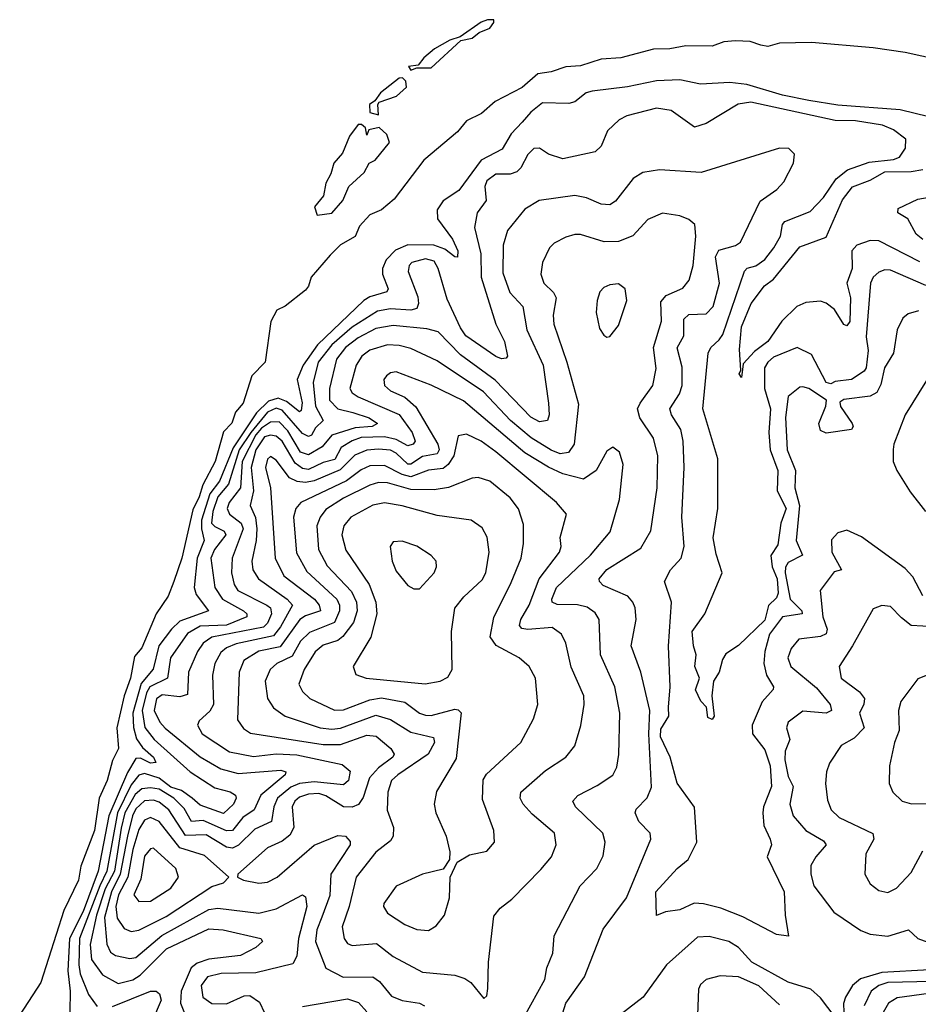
# Model space of a CAD drawing. Extents: x 1443846 to 1577407, y 839182 to 927291.
# Tile 427 of 535: x 1514408 to 1517480, y 918811 to 922175. Entities that reach past the tile are written whole.
import ezdxf

# ---------------------------------------------------------------- set-up
doc = ezdxf.new("R2010")
doc.units = 0

msp = doc.modelspace()

# ---------------------------------------------------------------- linework, layer by layer
at = {"layer": '0CON20XD'}
for points in [[(1515745, 922002.5), (1515765, 922010), (1515815, 922010), (1515916.2, 922103.8), (1515955, 922112), (1515978.6, 922131.4), (1516015, 922145.8), (1516029.2, 922165), (1516028.8, 922175), (1516006.7, 922175), (1515985, 922166.2), (1515913.5, 922116.5), (1515878, 922105), (1515825.6, 922075), (1515789.4, 922045), (1515770, 922020), (1515736.7, 922015), (1515745, 922002.5)], [(1517595, 922028), (1517435, 922063.1), (1517325, 922079.3), (1517115, 922097.5), (1517005, 922094.4), (1516965, 922083.1), (1516941.7, 922088.3), (1516905, 922100), (1516855, 922102.9), (1516815, 922098.8), (1516775, 922084.4), (1516685, 922085.5), (1516630, 922075), (1516575, 922074.5), (1516462.5, 922045), (1516395, 922040.5), (1516325, 922017.8), (1516275, 922014.4), (1516225, 921997.1), (1516179.5, 921990.5), (1516125, 921943.3), (1516033.8, 921895), (1515986.7, 921855), (1515935, 921829.2), (1515905, 921792), (1515789.2, 921695), (1515688.3, 921561.7), (1515644.4, 921525.6), (1515605, 921508), (1515570, 921470), (1515555, 921433.8), (1515505, 921406.2), (1515469.7, 921370.3), (1515403.8, 921295), (1515395.6, 921265), (1515385, 921250.8), (1515315, 921196.2), (1515287, 921183), (1515266.6, 921143.4), (1515247.5, 921005), (1515201.7, 920958.3), (1515172, 920865), (1515145.8, 920834.2), (1515133.7, 920796.3), (1515105, 920766.7), (1515075.8, 920665), (1515034, 920586), (1515022, 920545), (1514999.5, 920500.5), (1514962.3, 920335), (1514935.2, 920255), (1514915.2, 920204.8), (1514874.8, 920145), (1514825, 920028.2), (1514800.9, 919999.1), (1514787, 919925), (1514765.5, 919864.5), (1514740.6, 919755), (1514745.9, 919685), (1514725, 919643.3), (1514706.9, 919575), (1514679.6, 919515), (1514664.2, 919405), (1514617.3, 919282.7), (1514609.4, 919235), (1514559.1, 919130.9), (1514480, 918885), (1514408, 918775)], [(1515635, 921850), (1515632.5, 921885), (1515637, 921893), (1515696.1, 921913.9), (1515730, 921945), (1515727.5, 921965), (1515716.1, 921976.1), (1515705, 921975.6), (1515641.1, 921925), (1515622.2, 921897.8), (1515603.8, 921885), (1515605, 921857.5), (1515635, 921850)], [(1517515, 921843.2), (1517417, 921867), (1517205, 921883.2), (1517105, 921898.9), (1517015, 921917.6), (1516893.7, 921953.7), (1516835, 921960.7), (1516735, 921954.7), (1516665, 921969.3), (1516585, 921965.7), (1516485, 921945.2), (1516365, 921930.9), (1516344.6, 921925), (1516305.5, 921894.5), (1516285, 921888.9), (1516195, 921891.3), (1516155, 921858.8), (1516125.9, 921825), (1516087.8, 921785), (1516057.7, 921732.3), (1515985.2, 921695), (1515908.7, 921591.3), (1515855, 921555.6), (1515834.8, 921525), (1515836.1, 921495), (1515887.5, 921425), (1515905.2, 921385), (1515905, 921363.8), (1515895, 921364.4), (1515861.2, 921391.2), (1515824.1, 921404.1), (1515734.3, 921405.7), (1515692.4, 921387.6), (1515660.8, 921355), (1515648.1, 921325), (1515648.1, 921305), (1515667.8, 921255), (1515662.9, 921245), (1515605, 921228.4), (1515584.4, 921215.6), (1515426.4, 921063.6), (1515376.9, 920995), (1515356.3, 920945), (1515373.7, 920866.3), (1515370, 920840), (1515365, 920834.8), (1515320.2, 920870.2), (1515291.8, 920881.8), (1515258.1, 920871.9), (1515217.8, 920832.2), (1515137.9, 920712.1), (1515091.3, 920598.7), (1515057.4, 920555), (1515029.7, 920465), (1515029.3, 920435), (1515038.3, 920395), (1515014.3, 920335), (1515004.5, 920235), (1515011.1, 920211.1), (1515052.9, 920155), (1514955, 920119.7), (1514927, 920093), (1514884.1, 920035.9), (1514864.2, 919955.8), (1514823.7, 919906.3), (1514794.8, 919805), (1514796.9, 919756.9), (1514807.7, 919717.7), (1514828.3, 919688.3), (1514865.2, 919655), (1514873.5, 919636.5), (1514855, 919634.7), (1514821.4, 919651.4), (1514805, 919651.1), (1514777, 919603), (1514712.8, 919455), (1514676.6, 919265), (1514625, 919127.9), (1514578.1, 919035), (1514572.1, 918925), (1514580.4, 918855), (1514579.6, 918785)], [(1517505, 921266.5), (1517385, 921319.7), (1517365, 921320.7), (1517345, 921312.3), (1517325, 921295.5), (1517316.6, 921275), (1517301.1, 921091.1), (1517308.1, 921045), (1517301.8, 920985), (1517295, 920973.8), (1517251.2, 920945), (1517195, 920938.3), (1517180.5, 920930.5), (1517164.2, 920935), (1517115, 921031.5), (1517065, 921054.6), (1516985, 921021.7), (1516965.2, 921005), (1516953.3, 920985), (1516953.9, 920915), (1516974.9, 920845), (1516968.2, 920765), (1516973, 920705), (1516999.2, 920635), (1516996.8, 920565), (1517027.8, 920505), (1517009.8, 920455), (1516999, 920381), (1516975.6, 920344.4), (1516980.1, 920305), (1516996.7, 920265), (1517000.2, 920215), (1516995, 920199.2), (1516967.1, 920172.9), (1516955, 920123.2), (1516865, 920036.5), (1516822.2, 920007.8), (1516810.7, 919989.3), (1516798.8, 919945), (1516780, 919915), (1516773.8, 919865), (1516782.2, 919795), (1516775, 919783.3), (1516760.5, 919790.5), (1516755.4, 919825.4), (1516736.3, 919846.3), (1516718.5, 919885), (1516731.4, 919925), (1516715.9, 919965), (1516720.2, 920005), (1516710.7, 920035), (1516707.1, 920085), (1516749.7, 920145), (1516808.6, 920285), (1516788.6, 920348.6), (1516778.8, 920405), (1516794, 920505), (1516794.8, 920675), (1516743.6, 920845), (1516760.9, 921035), (1516770, 921055), (1516799.4, 921080.6), (1516811, 921099), (1516885, 921316.1), (1516895, 921326), (1516924.1, 921334.1), (1516955, 921355.3), (1516985.8, 921395), (1517008.9, 921435), (1517015.4, 921475), (1517023.6, 921485), (1517110.3, 921519.7), (1517155, 921567.7), (1517198.9, 921631.1), (1517237.8, 921662.2), (1517311.6, 921688.4), (1517395, 921697.2), (1517415.4, 921705), (1517435.8, 921735.8), (1517437, 921767), (1517395, 921798.5), (1517356.7, 921815), (1517265, 921829.5), (1517195, 921831), (1516907.3, 921892.7), (1516864, 921886), (1516755, 921820), (1516715, 921807.3), (1516635, 921864.6), (1516585, 921872.3), (1516483.3, 921846.7), (1516456.7, 921833.3), (1516417.5, 921795), (1516395, 921742.5), (1516375, 921723.3), (1516265, 921699.2), (1516215.3, 921715.3), (1516185, 921735.5), (1516165.5, 921734.5), (1516145.3, 921714.7), (1516121.4, 921668.6), (1516107.7, 921655), (1516085, 921647.2), (1516035, 921647.6), (1516005, 921624.5), (1515997.7, 921605), (1516002.7, 921557.3), (1515971.8, 921515), (1515962.3, 921465), (1515984.8, 921375), (1515985.5, 921295), (1516035.3, 921135), (1516065.2, 921075), (1516075.6, 921025), (1516071.2, 921018.8), (1516055, 921016.5), (1516035, 921024.1), (1515933.5, 921095), (1515915, 921121.6), (1515869.5, 921219.5), (1515838.8, 921325), (1515825, 921349.7), (1515795, 921357.3), (1515748.2, 921345), (1515738.9, 921335), (1515735.9, 921315), (1515768.4, 921228.4), (1515771.5, 921205), (1515765, 921188), (1515745, 921182), (1515675, 921186.7), (1515630.6, 921179.4), (1515545, 921124.4), (1515475, 921064.4), (1515428.3, 921005), (1515411.6, 920935), (1515419.5, 920855), (1515444.8, 920805), (1515419.1, 920780.9), (1515405, 920755.3), (1515395, 920750.3), (1515375, 920760.9), (1515305, 920841.1), (1515285, 920847.5), (1515255, 920834.5), (1515198.2, 920765), (1515158.7, 920705), (1515122, 920588), (1515085.1, 920544.9), (1515068.6, 920495), (1515064.2, 920454.2), (1515075, 920442.7), (1515107.4, 920427.4), (1515112.5, 920415), (1515073.9, 920365), (1515061.1, 920335), (1515074.5, 920235), (1515101.6, 920195), (1515172.8, 920155), (1515184.1, 920145), (1515184.7, 920135), (1515115, 920106.4), (1515025, 920102.9), (1514981.9, 920078.1), (1514923.9, 919995), (1514913.4, 919925), (1514853.3, 919895), (1514842, 919875), (1514826.1, 919815), (1514836.1, 919756.1), (1514867.4, 919715), (1514991.2, 919605), (1515075, 919550.2), (1515127.2, 919537.2), (1515145.2, 919525.2), (1515147.4, 919515), (1515138.3, 919495), (1515105, 919462.5), (1515025, 919491.6), (1514997.4, 919515), (1514960.7, 919540.7), (1514925, 919552.5), (1514885, 919583.4), (1514835, 919599), (1514815, 919593.6), (1514789.4, 919560.6), (1514741.9, 919465), (1514706.2, 919265), (1514681.5, 919215), (1514612.9, 919035), (1514609.7, 918945), (1514615.1, 918915), (1514643.7, 918843.7), (1514672.9, 918802.9)], [(1515425, 921506.7), (1515475, 921513.8), (1515512.3, 921557.7), (1515533.3, 921605), (1515585, 921652.5), (1515602.5, 921685), (1515622.5, 921695), (1515672.5, 921755), (1515663, 921783), (1515637, 921807), (1515601.7, 921798.3), (1515595, 921780), (1515590, 921805), (1515576.7, 921816.7), (1515565, 921817.1), (1515535, 921776.7), (1515511.5, 921718.5), (1515481.6, 921685), (1515471.8, 921648.2), (1515455, 921616.7), (1515446.6, 921573.4), (1515415.6, 921535), (1515425, 921506.7)], [(1517480.3, 921179.7), (1517445, 921169.5), (1517426.9, 921155), (1517407.1, 921115), (1517394.7, 921035), (1517364.1, 920985.9), (1517351, 920929), (1517338.3, 920901.7), (1517315, 920888.4), (1517225, 920877.5), (1517211.7, 920868.3), (1517213.2, 920853.2), (1517253.8, 920795), (1517257.3, 920785), (1517251.2, 920775), (1517165, 920762.5), (1517145, 920771.4), (1517139.7, 920795), (1517164, 920855), (1517165.8, 920875), (1517105, 920914.7), (1517085, 920920.9), (1517075, 920919.4), (1517035, 920888), (1517025.8, 920815.8), (1517031.7, 920705), (1517059.8, 920635), (1517057.2, 920575), (1517073.3, 920515), (1517061.9, 920395), (1517083.9, 920345), (1517035, 920320.4), (1517026, 920304), (1517024.9, 920285.1), (1517041.6, 920195), (1517081.8, 920155), (1517082.7, 920145), (1517014.9, 920135.1), (1516971, 920075), (1516955, 920015.8), (1516951.8, 919975), (1516961, 919935), (1516984.5, 919895), (1516983.4, 919886.6), (1516946, 919844), (1516911.4, 919765), (1516913.2, 919735), (1516955, 919680.3), (1516973.2, 919625), (1516977.3, 919555), (1516950, 919485), (1516948.4, 919465), (1516951.9, 919421.9), (1516972.7, 919375), (1516977.3, 919355), (1516962.5, 919315), (1517021.5, 919195), (1517024, 919115), (1517036.4, 919043.6), (1516995, 919049.2), (1516879.9, 919109.9), (1516805, 919139), (1516745, 919154.2), (1516713.9, 919156.1), (1516665, 919133.3), (1516615, 919126.5), (1516584.4, 919114.4), (1516582, 919195), (1516655.7, 919275), (1516692.5, 919305), (1516722.1, 919365), (1516714.6, 919484.6), (1516655, 919565.7), (1516631.2, 919655), (1516598.3, 919725), (1516599.6, 919750.4), (1516627.4, 919795), (1516626.2, 919826.2), (1516631, 919895), (1516626, 920034), (1516636.1, 920185), (1516611.5, 920255), (1516632.1, 920295), (1516668.5, 920335), (1516678.8, 920375), (1516671.2, 920475), (1516679.8, 920645), (1516676.2, 920735), (1516667.7, 920775), (1516636.2, 920825), (1516630.5, 920845), (1516663.5, 920896.5), (1516671.9, 920925), (1516672.4, 920987.6), (1516655.7, 921054.3), (1516678.1, 921095), (1516678.2, 921151.8), (1516695, 921167.2), (1516755, 921170.5), (1516778, 921195), (1516799.6, 921275), (1516785.9, 921365), (1516797.3, 921387.3), (1516855, 921403.8), (1516871.5, 921415), (1516938.5, 921555), (1516995.7, 921595), (1517019.4, 921620.6), (1517052.5, 921685), (1517056.2, 921715), (1517037.5, 921735), (1517005, 921735.7), (1516737, 921653), (1516595, 921661.8), (1516537.6, 921652.4), (1516505, 921632.2), (1516445, 921554.5), (1516425, 921542.9), (1516395, 921544.7), (1516345, 921566.7), (1516305, 921574.1), (1516183.1, 921556.9), (1516135, 921527.5), (1516075.3, 921455), (1516060.2, 921405), (1516059.7, 921309.7), (1516082.9, 921242.9), (1516127.5, 921195), (1516141, 921115), (1516197.1, 920995), (1516215.8, 920864.2), (1516217.6, 920825), (1516211.9, 920805), (1516185, 920800.5), (1516155, 920816.5), (1516033.7, 920943.7), (1515915, 921030.4), (1515838, 921108), (1515799.2, 921119.2), (1515685, 921130.6), (1515625, 921119.3), (1515565, 921087.9), (1515522.1, 921055), (1515490.9, 921015), (1515466.7, 920915), (1515466.9, 920875), (1515495.3, 920845), (1515546.7, 920833.3), (1515602.2, 920815), (1515630.5, 920795), (1515613.3, 920785), (1515555, 920780.2), (1515474.4, 920755.6), (1515441.5, 920715), (1515395, 920687.6), (1515367.7, 920697.7), (1515325, 920770), (1515295, 920801.1), (1515265, 920799.9), (1515235, 920779.7), (1515215, 920756.7), (1515168.7, 920665), (1515162.5, 920575), (1515123.6, 920525), (1515117.7, 920505), (1515124.8, 920485), (1515164.5, 920455), (1515171.5, 920435), (1515134.1, 920335), (1515132, 920285), (1515141.5, 920245), (1515153.8, 920225), (1515252.4, 920175), (1515264.8, 920164.8), (1515268.6, 920145), (1515255, 920113.2), (1515241.1, 920098.9), (1515064.9, 920065.1), (1515035.7, 920045), (1515016.3, 920016.3), (1514984.5, 919945.5), (1514981.3, 919868.7), (1514955, 919861.6), (1514895, 919867.8), (1514875.7, 919854.3), (1514868.1, 919815), (1514886.7, 919775), (1514905, 919753.7), (1515025, 919656), (1515095.1, 919615.1), (1515155, 919599.7), (1515301, 919611), (1515317.3, 919605), (1515315.3, 919595), (1515232.2, 919525), (1515209.8, 919475), (1515171.3, 919448.7), (1515135, 919404.5), (1515115, 919403.8), (1515035, 919438.5), (1514995, 919435.6), (1514969.9, 919479.9), (1514934.8, 919515), (1514885, 919545.5), (1514855, 919549.8), (1514825, 919546.6), (1514802.4, 919527.6), (1514766.9, 919465), (1514755, 919412.2), (1514731.6, 919265), (1514700.6, 919205), (1514670.4, 919115), (1514648.4, 919015), (1514654, 918964), (1514691.4, 918911.4), (1514745, 918881.9), (1514795, 918893.9), (1514820, 918910), (1514909.3, 919000.7), (1515055, 919068.4), (1515103.8, 919065), (1515232.5, 919035), (1515238, 919025), (1515215.7, 919005), (1515162.2, 918977.8), (1515054.7, 918965.3), (1515015, 918951.2), (1514994.5, 918935), (1514960.3, 918855), (1514957.3, 918815), (1514974.1, 918775)], [(1517485, 921347.7), (1517345, 921419), (1517315, 921421), (1517269.7, 921405), (1517251.9, 921385), (1517253, 921325), (1517235.8, 921275), (1517247.3, 921225), (1517245, 921143.8), (1517235, 921128.8), (1517225, 921133.8), (1517192.9, 921185), (1517165, 921206.7), (1517145, 921213.1), (1517095, 921209), (1517064.8, 921195.2), (1517012.7, 921145), (1516965.8, 921075), (1516919.2, 921040.8), (1516880.7, 920999.3), (1516875, 920952.5), (1516867.5, 920965), (1516873, 920977), (1516868.3, 921048.3), (1516874.9, 921125), (1516908.2, 921205), (1516954.4, 921265.6), (1516985, 921288.1), (1517075, 921398.4), (1517165, 921431.7), (1517220.4, 921559.6), (1517255, 921604), (1517315, 921626.5), (1517365, 921654.9), (1517455, 921656), (1517495, 921663.2)], [(1517495, 921423.5), (1517471.7, 921441.7), (1517444.3, 921494.3), (1517410, 921515), (1517410.5, 921529.5), (1517478.5, 921561.5), (1517575, 921578.9)], [(1516253.3, 918745), (1516274.7, 918815), (1516338.4, 918905), (1516402.1, 919067.9), (1516481.8, 919175), (1516565.5, 919375), (1516563.3, 919395), (1516524.6, 919435), (1516511.8, 919465), (1516515, 919477.1), (1516553.3, 919516.7), (1516567.8, 919552.2), (1516558, 919735), (1516562.3, 919815), (1516530.8, 919945), (1516498.2, 920035), (1516515.3, 920125), (1516511.8, 920165), (1516503.8, 920185), (1516486.4, 920205), (1516402.2, 920242.2), (1516389.6, 920255), (1516389.1, 920265), (1516415, 920296), (1516530.6, 920369.4), (1516565, 920428.8), (1516587, 920575), (1516589.3, 920685), (1516574.2, 920745), (1516527.2, 920815), (1516520.3, 920845), (1516528.4, 920865), (1516572.4, 920925), (1516583.2, 920983.2), (1516574.4, 921055), (1516602, 921145), (1516599.6, 921210.4), (1516617.3, 921232.7), (1516675, 921257.1), (1516696.2, 921285), (1516710, 921335), (1516718.8, 921435), (1516715.4, 921475.4), (1516695, 921492.2), (1516665, 921504.5), (1516605, 921513.8), (1516555, 921492.5), (1516503.7, 921436.3), (1516455, 921417.6), (1516405.6, 921415.6), (1516325, 921441.1), (1516305, 921441.5), (1516275, 921431.8), (1516235, 921411.9), (1516218.9, 921395), (1516194.7, 921345.3), (1516189.1, 921305), (1516199.2, 921275), (1516232.5, 921242.5), (1516241.9, 921225), (1516231.2, 921165), (1516233.3, 921135), (1516278.6, 921005), (1516318.4, 920861.6), (1516303.2, 920725), (1516284, 920696), (1516255, 920692.1), (1516225, 920704), (1516156.8, 920746.8), (1516085.9, 920805.9), (1515993.8, 920903.8), (1515835, 921009.3), (1515745, 921051.7), (1515705, 921061.9), (1515665, 921063.7), (1515605, 921045.5), (1515577.1, 921025), (1515558.5, 920995), (1515537, 920915), (1515545, 920900), (1515565, 920886.8), (1515705.5, 920825.5), (1515749.5, 920765), (1515760.2, 920735), (1515753.4, 920725), (1515735, 920719.2), (1515695, 920740.2), (1515655, 920749.6), (1515575, 920747), (1515545, 920736), (1515507, 920713), (1515485, 920671.9), (1515445, 920662), (1515395, 920638.4), (1515375, 920641.2), (1515349.6, 920659.6), (1515305.6, 920735), (1515285, 920752.1), (1515265, 920755.1), (1515245, 920749.1), (1515215.1, 920705), (1515198.7, 920645), (1515207.7, 920565), (1515195.6, 920515), (1515214.5, 920474.5), (1515218.5, 920435), (1515216.6, 920395), (1515201, 920325), (1515204.4, 920295), (1515224.1, 920265), (1515321.9, 920195), (1515340.2, 920175), (1515299.5, 920100.5), (1515275, 920070.2), (1515148.2, 920041.8), (1515115, 920029.1), (1515095, 920012.9), (1515075.6, 919975), (1515066.5, 919935), (1515071, 919835), (1515057.5, 919812.5), (1515021, 919779), (1515015.4, 919765), (1515032.2, 919735), (1515125, 919673.6), (1515207.6, 919657.6), (1515285, 919666.5), (1515355, 919663.6), (1515510.2, 919630.2), (1515537.3, 919607.3), (1515531.8, 919575), (1515515, 919560.9), (1515415, 919571.1), (1515365, 919564.7), (1515335, 919552.6), (1515289, 919515), (1515276.9, 919485), (1515268.3, 919435), (1515211.4, 919408.6), (1515155.4, 919354.5), (1515135, 919343.8), (1515115, 919347), (1515045, 919389.5), (1514975, 919387.2), (1514917.3, 919475), (1514885, 919501), (1514865, 919508.4), (1514835, 919505.8), (1514805, 919478.9), (1514793.5, 919455), (1514776.2, 919385), (1514751.8, 919255), (1514721.3, 919195), (1514697.5, 919107.6), (1514706.2, 919016.2), (1514718.6, 918988.6), (1514735, 918977.2), (1514785, 918967), (1514805, 918970.6), (1514893.7, 919046.3), (1515055, 919134.9), (1515085, 919138.8), (1515225, 919122.1), (1515285, 919136.7), (1515375, 919184.3), (1515385, 919178), (1515389.3, 919145), (1515360.7, 919035), (1515354.8, 918975.2), (1515341.6, 918948.4), (1515215, 918918.1), (1515096.3, 918916.3), (1515050.3, 918905), (1515028, 918875), (1515033.8, 918835), (1515065, 918813.4), (1515115, 918812.4), (1515175, 918839.3), (1515195, 918840.7), (1515227.9, 918817.9), (1515245, 918781.1)], [(1516415, 921090), (1516425, 921092.5), (1516455, 921130), (1516482.9, 921215), (1516478, 921255), (1516455, 921272), (1516425, 921269.2), (1516405, 921260), (1516390.8, 921245), (1516381.4, 921215), (1516378.6, 921175), (1516389.5, 921119.5), (1516405, 921096.7), (1516415, 921090)], [(1516131.3, 918765), (1516203.4, 918895), (1516210, 918935), (1516230.5, 918985), (1516234.5, 919045), (1516324.2, 919215.8), (1516380.5, 919275), (1516402, 919318), (1516408.9, 919365), (1516400.7, 919395), (1516307.3, 919485), (1516298.5, 919505), (1516315.8, 919524.2), (1516381.4, 919558.6), (1516435, 919593.5), (1516449.2, 919620.8), (1516455.9, 919664.1), (1516459.8, 919805), (1516442.4, 919895), (1516393.2, 920005), (1516388.7, 920125), (1516375, 920147.9), (1516347.3, 920167.3), (1516315, 920175.2), (1516245, 920176.2), (1516227.9, 920185), (1516226.8, 920195), (1516243.2, 920235), (1516359.5, 920345), (1516426.8, 920425), (1516458.2, 920535), (1516471.1, 920655), (1516457.8, 920697.8), (1516435, 920714.2), (1516415, 920701.2), (1516378.1, 920635), (1516335.2, 920604.7), (1516265, 920623.3), (1516215, 920646.3), (1516135.1, 920695.1), (1515925, 920872.2), (1515815, 920926.7), (1515695, 920971.6), (1515675, 920968.5), (1515661.5, 920958.5), (1515653.1, 920945), (1515654.6, 920925), (1515675, 920907.1), (1515725, 920885.3), (1515762.6, 920852.6), (1515836.8, 920725), (1515842, 920705), (1515835, 920691), (1515785, 920682.6), (1515745, 920656.3), (1515735, 920656), (1515695, 920694.3), (1515675, 920703.6), (1515635, 920708), (1515595, 920704.4), (1515553.1, 920686.9), (1515502.9, 920637.1), (1515415, 920599.2), (1515385, 920593.3), (1515356.7, 920596.7), (1515329.9, 920609.9), (1515285, 920669.6), (1515265, 920682.7), (1515255, 920672.9), (1515248.7, 920645), (1515265.2, 920575), (1515281.7, 920335), (1515310.5, 920275), (1515415.6, 920195), (1515432.1, 920175), (1515435.7, 920155), (1515385, 920138.2), (1515365.6, 920125), (1515297.8, 920032.2), (1515225, 920017.6), (1515174.2, 919985), (1515158.4, 919945), (1515152.6, 919782.6), (1515172.6, 919752.6), (1515197, 919737), (1515445, 919698.1), (1515505, 919698.7), (1515595, 919730.4), (1515626.8, 919726.8)], [(1517507.6, 920942.4), (1517434.8, 920825.2), (1517395.5, 920725), (1517393.4, 920706.6), (1517393.9, 920665), (1517406.5, 920635), (1517451.5, 920561.5), (1517503.8, 920495)], [(1515995, 918830), (1516005, 918840), (1516008.6, 918865), (1516010.9, 918955), (1516028.3, 919111.7), (1516050.3, 919139.7), (1516089.8, 919170.2), (1516189.1, 919270.9), (1516225.5, 919315), (1516242.1, 919355), (1516235.5, 919395), (1516159.9, 919459.9), (1516128.8, 919495), (1516119.2, 919515), (1516120.7, 919535), (1516205, 919609.6), (1516274.4, 919655), (1516305, 919694.2), (1516326.6, 919763.4), (1516338, 919835), (1516336, 919865), (1516292.7, 919962.7), (1516274.7, 920045), (1516260, 920075), (1516227.7, 920097.7), (1516145, 920090.9), (1516124.8, 920094.8), (1516116.6, 920105), (1516121.3, 920125), (1516149, 920175), (1516183.9, 920265), (1516252.8, 920355), (1516258.5, 920375), (1516255.7, 920405.7), (1516277.3, 920485), (1516242.5, 920525), (1516035, 920698.7), (1515985, 920735.3), (1515935, 920758.2), (1515906.6, 920753.4), (1515892.4, 920685), (1515872.2, 920655), (1515855, 920641.9), (1515805, 920635.4), (1515745, 920613.5), (1515715, 920620.5), (1515655, 920652), (1515605, 920651), (1515575, 920636.5), (1515525, 920599.4), (1515368.5, 920525), (1515351.4, 920505), (1515344.3, 920475), (1515353.7, 920353.7), (1515389.9, 920289.9), (1515491.6, 920195), (1515501.1, 920175), (1515500.6, 920155), (1515483.6, 920115), (1515399.1, 920080.9), (1515368.3, 920051.7), (1515339.5, 920000.5), (1515286.8, 919975), (1515264.7, 919955), (1515247.6, 919915), (1515255.4, 919855), (1515275, 919823.6), (1515315.6, 919795.6), (1515435, 919755.8), (1515475, 919750.4), (1515505, 919754.6), (1515625, 919799), (1515675, 919784), (1515745, 919740.5), (1515822.3, 919722.3), (1515826.4, 919705), (1515804.7, 919665), (1515700, 919595), (1515679.4, 919575), (1515665.8, 919535), (1515664.2, 919474.2), (1515685.9, 919415), (1515684.6, 919385), (1515675, 919369.1), (1515625, 919330.8), (1515558.2, 919245), (1515534.3, 919145), (1515510, 919075), (1515517.3, 919035), (1515528.3, 919018.3), (1515545, 919011.1), (1515627.9, 919017.9), (1515685, 918974.1), (1515785, 918920.3), (1515895, 918910), (1515929.1, 918899.1), (1515950, 918885), (1515995, 918830)], [(1515805, 919062.7), (1515831.4, 919078.6), (1515860.5, 919115), (1515877.7, 919175), (1515879.2, 919245), (1515903.6, 919296.4), (1515945, 919321.4), (1516005, 919334.4), (1516031.4, 919365), (1516028.5, 919405), (1515990.5, 919510.5), (1515992.1, 919577.9), (1516003.1, 919596.9), (1516121.5, 919705), (1516164.1, 919785.9), (1516178.9, 919835), (1516170.8, 919925), (1516149.5, 919965), (1516115, 919994.5), (1516037, 920037), (1516016.7, 920066.7), (1516028.2, 920131.8), (1516088.4, 920251.6), (1516121.7, 920335), (1516130, 920385), (1516130.1, 920450.1), (1516113.4, 920503.4), (1516085, 920540.8), (1516015, 920598.2), (1515975, 920610.7), (1515955, 920608.9), (1515873.3, 920576.7), (1515825, 920568.8), (1515745, 920570), (1515665, 920592.2), (1515635, 920593.5), (1515605, 920584.8), (1515515, 920540.6), (1515455, 920500.8), (1515435.2, 920475), (1515424.1, 920445.9), (1515429.6, 920365), (1515458.9, 920308.9), (1515541.7, 920221.7), (1515559.2, 920185), (1515561.2, 920155), (1515549.4, 920115), (1515512.9, 920067.1), (1515495, 920054), (1515445, 920037.9), (1515417.8, 920015), (1515380, 919955), (1515362, 919905), (1515375, 919879.5), (1515399.6, 919855), (1515484.1, 919815.9), (1515515, 919817.1), (1515605, 919851.5), (1515645, 919857.8), (1515725, 919843.4), (1515774.9, 919804.9), (1515795, 919798.1), (1515815, 919797.7), (1515895, 919819), (1515907.2, 919817.2), (1515916.9, 919806.9), (1515899.8, 919650.2), (1515832.6, 919537.4), (1515824.5, 919495), (1515830, 919465), (1515865.6, 919385), (1515878, 919332), (1515877.5, 919305), (1515855, 919272.5), (1515785, 919255.5), (1515695, 919213.8), (1515652.9, 919155), (1515651.4, 919145), (1515665, 919122.5), (1515725, 919083.1), (1515765, 919066.2), (1515805, 919062.7)], [(1515794, 919906), (1515845, 919914.6), (1515871.2, 919928.8), (1515886.7, 919955), (1515883.8, 920085), (1515895.8, 920164.2), (1515926.7, 920203.3), (1515988.5, 920261.5), (1516001.1, 920285), (1516012.2, 920355), (1516006.4, 920406.4), (1515988.3, 920438.3), (1515951.2, 920465), (1515835, 920480.3), (1515715, 920514.1), (1515655, 920523.7), (1515615, 920516.3), (1515540.4, 920475), (1515515.8, 920445), (1515509.5, 920415), (1515522.7, 920362.7), (1515603, 920245), (1515625.7, 920185), (1515628.4, 920145), (1515608.5, 920065), (1515547.8, 919965), (1515557.4, 919937.4), (1515592.5, 919925), (1515794, 919906)], [(1517495, 920206.5), (1517460.8, 920270.8), (1517435, 920299.6), (1517285, 920407.6), (1517235, 920430.4), (1517205, 920421.4), (1517182.7, 920397.3), (1517183.5, 920355), (1517217.1, 920295), (1517191.7, 920288.3), (1517144.6, 920225), (1517153.7, 920135), (1517167.8, 920092.2), (1517165, 920076.7), (1517145, 920067.6), (1517071.7, 920058.3), (1517045, 920026.9), (1517034.1, 919995), (1517043.4, 919965), (1517132.1, 919892.1), (1517178.5, 919835), (1517182.5, 919815), (1517164.1, 919805.9), (1517085, 919812.8), (1517034.5, 919775), (1517029.1, 919755), (1517040, 919715), (1517024, 919676), (1517023.5, 919646.5), (1517035, 919588.6), (1517051.7, 919555), (1517040.3, 919495), (1517052.4, 919455), (1517095, 919404.7), (1517155, 919369.6), (1517164.4, 919355), (1517129.1, 919315), (1517112.5, 919285), (1517112.2, 919255), (1517122.3, 919215), (1517190.4, 919125), (1517283.1, 919063.1), (1517315, 919050.4), (1517375, 919043.3), (1517445.5, 919065.5), (1517478.5, 919035), (1517533.6, 919015)], [(1515755, 920230), (1515775, 920230.8), (1515824.4, 920285), (1515832.2, 920305), (1515831.4, 920325), (1515815, 920344.4), (1515765, 920376.2), (1515715, 920393.5), (1515685, 920391.2), (1515674.2, 920375), (1515681.2, 920325), (1515695, 920290.8), (1515735, 920241.4), (1515755, 920230)], [(1517535, 920100), (1517455, 920104.7), (1517421.7, 920131.7), (1517385, 920170), (1517355, 920173.3), (1517325, 920162.5), (1517254.7, 920035), (1517208.5, 919965), (1517215.4, 919925), (1517278.6, 919878.6), (1517295.1, 919855.1), (1517293.9, 919836.1), (1517278.1, 919805), (1517294.7, 919755), (1517260.3, 919719.7), (1517215.7, 919695), (1517175.8, 919635), (1517165.5, 919604.5), (1517162.7, 919565), (1517168.7, 919508.7), (1517182.1, 919475), (1517208.5, 919448.5), (1517324.7, 919394.7), (1517327.3, 919375), (1517300, 919325), (1517296.7, 919255), (1517315, 919222.5), (1517345, 919200), (1517375, 919193.1), (1517405, 919207.8), (1517455, 919261.5), (1517494.6, 919335)], [(1517515, 919937.8), (1517477.6, 919922.4), (1517419.6, 919845), (1517412, 919815), (1517414, 919746), (1517397.9, 919705), (1517381.5, 919625), (1517380, 919565), (1517392.9, 919535), (1517424.7, 919504.7), (1517456.2, 919496.2), (1517515, 919496.9)], [(1515626.8, 919726.8), (1515676.2, 919685), (1515688.2, 919665), (1515683.5, 919655), (1515635, 919618.4), (1515604.2, 919585), (1515582.5, 919517.5), (1515566.3, 919493.7), (1515545, 919484), (1515515, 919485.9), (1515455, 919523.4), (1515430.5, 919530.5), (1515395, 919528.8), (1515365, 919518.5), (1515348.9, 919505), (1515339.2, 919485), (1515344.7, 919415), (1515331.3, 919388.7), (1515305, 919368.6), (1515254.5, 919345), (1515153.3, 919255), (1515152.5, 919245), (1515172.5, 919235), (1515225, 919224.6), (1515255, 919228.2), (1515287.9, 919245), (1515415, 919354.7), (1515495, 919387.6), (1515521.4, 919385), (1515537.4, 919367.4), (1515537.8, 919355), (1515472.1, 919255), (1515467.8, 919182.2), (1515441.2, 919108.8), (1515423.4, 919065), (1515418.7, 919025), (1515455, 918934.6), (1515513.6, 918903.6), (1515615, 918904.1), (1515638.1, 918888.1), (1515678.5, 918838.5), (1515715, 918823.2), (1515774.3, 918814.3), (1515791.9, 918805)], [(1514789.2, 919059.2), (1514815, 919063.7), (1514908.9, 919111.1), (1515065, 919213.3), (1515104.3, 919225.7), (1515123.3, 919245), (1515039.3, 919319.3), (1514955, 919345.7), (1514885, 919435.2), (1514855, 919449), (1514835, 919439.6), (1514815, 919407.5), (1514795, 919340), (1514777.6, 919245), (1514745.9, 919185), (1514736.7, 919145), (1514741.7, 919105), (1514765, 919069.3), (1514789.2, 919059.2)], [(1514815, 919162.3), (1514855, 919162.5), (1514925, 919207.6), (1514950.7, 919245), (1514941.3, 919275), (1514865, 919343.8), (1514855, 919342.3), (1514835, 919316.9), (1514821.9, 919238.1), (1514798.2, 919185), (1514815, 919162.3)], [(1517518, 918928), (1517355, 918919.1), (1517281.9, 918898.1), (1517255.2, 918875), (1517230.8, 918835), (1517223.9, 918813.9), (1517225.6, 918754.4), (1517215, 918749.1), (1517195, 918766.6), (1517145, 918832.6), (1517112.2, 918862.2), (1517035, 918886), (1516910.4, 918955), (1516864.8, 919004.8), (1516832, 919025), (1516765, 919042), (1516725, 919039.6), (1516618.9, 918945)], [(1516618.9, 918945), (1516539.3, 918835), (1516379, 918711)], [(1517005, 918809.2), (1516935, 918873.3), (1516865, 918904.8), (1516802.1, 918907.9), (1516755, 918895.4), (1516735, 918878.1), (1516727.9, 918862.1), (1516725, 918774.4)], [(1517525, 918888.1), (1517375, 918884.9), (1517344.7, 918875), (1517318.4, 918855), (1517294.9, 918805.1)], [(1514725, 918802.7), (1514855, 918855.5), (1514875, 918855.6), (1514885.9, 918845.9), (1514891.7, 918825), (1514861.9, 918755)], [(1517515, 918847.1), (1517407.8, 918832.2), (1517377.6, 918815), (1517354.4, 918775), (1517351.1, 918755), (1517370.8, 918635), (1517390.9, 918590.9), (1517451.8, 918535), (1517442.1, 918515), (1517395, 918466.3), (1517373.5, 918435), (1517362.6, 918405), (1517362, 918365), (1517373.8, 918325), (1517390.9, 918295), (1517405, 918280.9), (1517438.8, 918265), (1517444.1, 918255), (1517441.1, 918205), (1517495, 918071.1)], [(1515375, 918803), (1515529, 918829), (1515566.6, 918816.6), (1515594.5, 918785)]]:
    msp.add_lwpolyline(points, dxfattribs=at)

doc.saveas('drawing.dxf')
